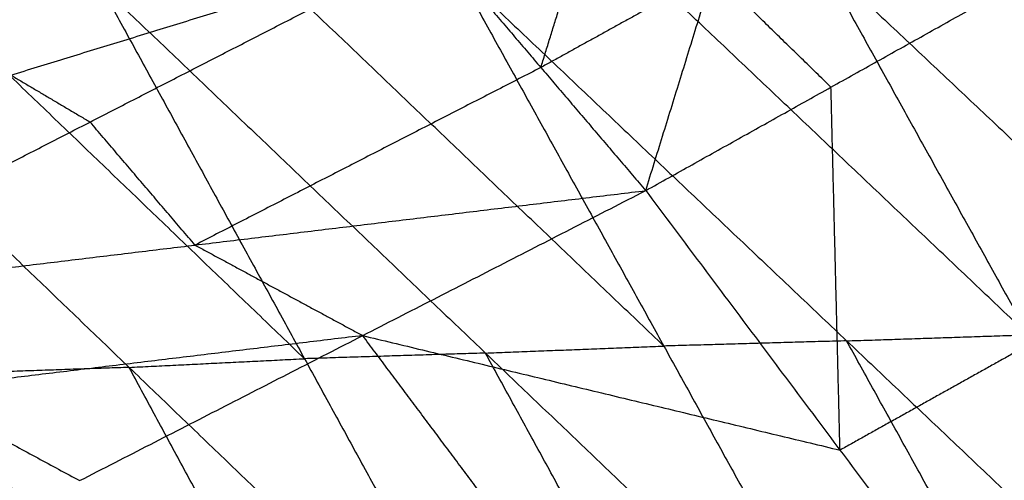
# Model space of a CAD drawing. Header units: millimetres. Extents: x -106 to 110, y -96 to 120.
# Tile 972 of 1020: x 93.44 to 96.48, y 56.48 to 57.9. Entities that reach past the tile are written whole.
import ezdxf

# ---------------------------------------------------------------- set-up
doc = ezdxf.new("R2010")
doc.units = ezdxf.units.MM
doc.header["$MEASUREMENT"] = 0
doc.layers.add('Default', color=7, linetype='Continuous', true_color=0x000000)

msp = doc.modelspace()

# ---------------------------------------------------------------- linework, layer by layer
at = {"layer": 'Default'}
for points in [[(89.963, 59.0692, 12.0172), (92.0598, 54.636, 12.0172), (94.1566, 50.2028, 12.0172)], [(91.6351, 57.7757, 12.4628), (92.8403, 58.3991, 13.0611), (94.0455, 59.0224, 13.6593)], [(91.6351, 57.7757, 12.4628), (92.8482, 58.3655, 13.0625), (94.0614, 58.9553, 13.6621)], [(91.6646, 57.7172, 12.4626), (92.863, 58.3363, 13.0624), (94.0614, 58.9553, 13.6621)], [(91.6646, 57.7172, 12.4626), (92.8733, 58.3032, 13.0644), (94.082, 58.8892, 13.6662)], [(91.6941, 57.6587, 12.4625), (92.888, 58.274, 13.0643), (94.082, 58.8892, 13.6662)], [(91.6941, 57.6587, 12.4625), (92.9038, 58.2435, 13.0663), (94.1135, 58.8284, 13.67)], [(91.7237, 57.6007, 12.4626), (92.9186, 58.2145, 13.0663), (94.1135, 58.8284, 13.67)], [(95.3744, 57.3739, 13.7744), (95.583, 58.0485, 13.8254), (95.7916, 58.7231, 13.8763)], [(91.7237, 57.6007, 12.4626), (92.9762, 58.1454, 13.0703), (94.2287, 58.6902, 13.6781)], [(91.9157, 57.5034, 12.528), (93.0722, 58.0968, 13.103), (94.2287, 58.6902, 13.6781)], [(91.9157, 57.5034, 12.528), (93.1573, 58.0066, 13.1088), (94.3989, 58.5099, 13.6896)], [(92.0971, 57.3272, 12.5704), (93.248, 57.9185, 13.13), (94.3989, 58.5099, 13.6896)], [(95.0502, 57.7544, 13.7456), (95.1545, 58.0917, 13.7711), (95.2587, 58.429, 13.7966)], [(92.0971, 57.3272, 12.5704), (93.4115, 57.731, 13.1436), (94.7259, 58.1349, 13.7169)], [(92.5871, 57.037, 12.7283), (93.6565, 57.586, 13.2226), (94.7259, 58.1349, 13.7169)], [(94.7259, 58.1349, 13.7169), (95.0502, 57.7544, 13.7456), (95.3744, 57.3739, 13.7744)], [(95.9136, 58.0898, 9.9164), (96.5573, 56.9281, 9.3563), (97.201, 55.7664, 8.7962)], [(95.9136, 58.0898, 9.9164), (97.1315, 56.9432, 9.6674), (98.3493, 55.7967, 9.4184)], [(97.701, 56.9608, 9.9731), (97.092, 57.5341, 10.0976), (96.4831, 58.1073, 10.2221)], [(96.5573, 56.9281, 9.3563), (95.9546, 57.4996, 9.4897), (95.3519, 58.071, 9.6231)], [(95.4303, 56.8932, 8.7676), (94.8346, 57.4619, 8.9096), (94.2389, 58.0305, 9.0516)], [(94.7902, 58.0523, 9.3298), (95.4303, 56.8932, 8.7676), (96.0703, 55.7342, 8.2054)], [(94.7902, 58.0523, 9.3298), (95.9956, 56.9093, 9.063), (97.201, 55.7664, 8.7962)], [(95.583, 58.0485, 13.8254), (95.3166, 57.9014, 13.7855), (95.0502, 57.7544, 13.7456)], [(95.9472, 57.6937, 13.816), (95.7651, 57.8711, 13.8207), (95.583, 58.0485, 13.8254)], [(93.6876, 58.0087, 8.7733), (94.3194, 56.8541, 8.2104), (94.9512, 55.6995, 7.6474)], [(93.6876, 58.0087, 8.7733), (94.8789, 56.8715, 8.4894), (96.0703, 55.7342, 8.2054)], [(95.3744, 57.3739, 13.7744), (95.9472, 57.6937, 13.816), (96.5199, 58.0136, 13.8576)], [(94.3194, 56.8541, 8.2104), (93.7323, 57.418, 8.3604), (93.1452, 57.9818, 8.5105)], [(92.6029, 57.9549, 8.2477), (93.2229, 56.8082, 7.6862), (93.843, 55.6615, 7.1248)], [(92.6029, 57.9549, 8.2477), (93.7771, 56.8272, 7.9475), (94.9512, 55.6995, 7.6474)], [(91.535, 57.8861, 7.7543), (92.689, 56.7738, 7.4396), (93.843, 55.6615, 7.1248)], [(95.0502, 57.7544, 13.7456), (94.5155, 57.4799, 13.4985), (93.9808, 57.2055, 13.2513)], [(93.4115, 57.731, 13.1436), (93.534, 57.6585, 13.1831), (93.6565, 57.586, 13.2226)], [(95.9751, 56.5714, 13.8235), (95.9612, 57.1325, 13.8198), (95.9472, 57.6937, 13.816)], [(93.9808, 57.2055, 13.2513), (93.8186, 57.3957, 13.237), (93.6565, 57.586, 13.2226)], [(92.5871, 57.037, 12.7283), (93.9808, 57.2055, 13.2513), (95.3744, 57.3739, 13.7744)], [(93.6241, 56.4772, 13.0655), (94.4993, 56.9256, 13.4199), (95.3744, 57.3739, 13.7744)], [(95.3744, 57.3739, 13.7744), (95.9751, 56.5714, 13.8235), (96.5758, 55.7688, 13.8726)], [(93.9808, 57.2055, 13.2513), (94.24, 57.0655, 13.3356), (94.4993, 56.9256, 13.4199)], [(92.5871, 57.037, 12.7283), (93.1056, 56.7571, 12.8969), (93.6241, 56.4772, 13.0655)], [(94.4993, 56.9256, 13.4199), (93.8024, 56.8414, 13.1584), (93.1056, 56.7571, 12.8969)], [(94.4993, 56.9256, 13.4199), (95.2372, 56.7485, 13.6217), (95.9751, 56.5714, 13.8235)], [(95.0999, 56.123, 13.4691), (94.7996, 56.5243, 13.4445), (94.4993, 56.9256, 13.4199)], [(95.9956, 56.9093, 9.063), (95.7129, 56.9013, 8.9153), (95.4303, 56.8932, 8.7676)], [(95.9956, 56.9093, 9.063), (96.2765, 56.9187, 9.2097), (96.5573, 56.9281, 9.3563)], [(96.6357, 55.7503, 8.5008), (96.3156, 56.3298, 8.7819), (95.9956, 56.9093, 9.063)], [(94.8789, 56.8715, 8.4894), (94.5992, 56.8628, 8.3499), (94.3194, 56.8541, 8.2104)], [(94.8789, 56.8715, 8.4894), (95.1546, 56.8824, 8.6285), (95.4303, 56.8932, 8.7676)], [(95.5108, 55.7169, 7.9264), (95.1949, 56.2942, 8.2079), (94.8789, 56.8715, 8.4894)], [(96.5479, 56.8912, 13.8651), (96.2615, 56.7313, 13.8443), (95.9751, 56.5714, 13.8235)], [(93.7771, 56.8272, 7.9475), (94.0482, 56.8407, 8.079), (94.3194, 56.8541, 8.2104)], [(93.7771, 56.8272, 7.9475), (93.5, 56.8177, 7.8169), (93.2229, 56.8082, 7.6862)], [(94.3971, 55.6805, 7.3861), (94.0871, 56.2538, 7.6668), (93.7771, 56.8272, 7.9475)]]:
    msp.add_open_spline(points, degree=2, dxfattribs=at)

doc.saveas('drawing.dxf')
